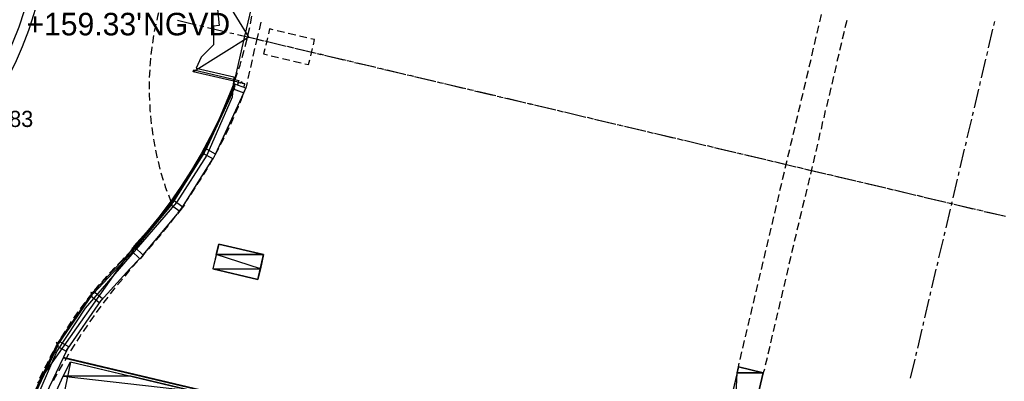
# Model space of a CAD drawing. Header units: feet. Extents: x -79 to 198, y -22 to 181.
# Tile 369 of 656: x 14 to 78, y 74 to 98. Entities that reach past the tile are written whole.
import ezdxf
from ezdxf.enums import TextEntityAlignment as Align

# ---------------------------------------------------------------- set-up
doc = ezdxf.new("R2010")
doc.units = ezdxf.units.FT
for name, color, linetype in [('A-AREA-COMUN', 252, 'CONTINUOUS'), ('A-LINEA', 7, 'CONTINUOUS'), ('A-MURO-CONCRETO', 8, 'CONTINUOUS'), ('A-TEXTO-PDF', 3, 'CONTINUOUS')]:
    doc.layers.add(name, color=color, linetype=linetype)

msp = doc.modelspace()

# ---------------------------------------------------------------- linework, layer by layer
at = {"layer": 'A-AREA-COMUN'}
msp.add_lwpolyline([(27.088, 100.0889), (27.328, 97.4933), (26.96, 97.4578), (26.96, 96.2489), (26.16, 95.4489), (25.84, 94.7378), (28.288, 94.1689), (28.192, 92.8533), (26.528, 89.0844), (24.56, 86.0089), (18.64, 79.1644), (16.8, 76.3733), (15.488, 73.3333), (15.328, 73.28), (14.24, 69.6889)], dxfattribs=at)
at = {"layer": 'A-LINEA'}
for p, q in [((27.0385, 100.3321), (29.2693, 96.7233)), ((24.6267, 97.8444), (25.84, 97.5511)), ((29.3733, 97.6044), (29.4667, 98.0978)), ((66.3467, 97.7378), (66.4533, 98.2178)), ((66.3467, 97.7378), (66.4533, 98.2178)), ((68.08, 97.8311), (67.96, 97.3511)), ((68.08, 97.8311), (67.96, 97.3511)), ((23.2267, 97.5911), (23.12, 97.1111)), ((26.08, 97.4978), (26.3333, 97.4311)), ((26.5733, 97.3778), (27.7867, 97.0844)), ((29.2, 96.8711), (29.32, 97.3644)), ((30.0533, 97.7244), (29.9333, 97.2311)), ((30.0533, 97.7244), (29.9333, 97.2311)), ((66.1733, 97.0044), (66.28, 97.4844)), ((66.1733, 97.0044), (66.28, 97.4844)), ((77.2933, 96.0444), (77.5733, 97.2578)), ((77.2933, 96.0444), (77.5733, 97.2578)), ((77.64, 97.4978), (77.6933, 97.7511)), ((77.64, 97.4978), (77.6933, 97.7511)), ((23.08, 96.8578), (23, 96.3644)), ((29.264, 96.7389), (25.6652, 94.4921)), ((28.0267, 97.0311), (28.28, 96.9778)), ((28.52, 96.9111), (29.7333, 96.6311)), ((28.6933, 96.8711), (29.5733, 96.6711)), ((28.6933, 96.8711), (29.5733, 96.6711)), ((29.0267, 96.1378), (29.1467, 96.6311)), ((29.8133, 96.6178), (30.0533, 96.5511)), ((29.8133, 96.6178), (30.0533, 96.5511)), ((29.9733, 96.5778), (30.2267, 96.5111)), ((30.48, 96.7111), (30.36, 96.2311)), ((30.48, 96.7111), (30.36, 96.2311)), ((31.5867, 97.0444), (31.0933, 97.1644)), ((31.5867, 97.0444), (31.0933, 97.1644)), ((32.32, 96.8711), (31.8267, 96.9911)), ((32.32, 96.8711), (31.8267, 96.9911)), ((33.04, 96.6978), (32.56, 96.8178)), ((33.04, 96.6978), (32.56, 96.8178)), ((33.5333, 96.5911), (33.2933, 96.6444)), ((33.5333, 96.5911), (33.2933, 96.6444)), ((33.4533, 96.2578), (33.5333, 96.5911)), ((33.4533, 96.2578), (33.5333, 96.5911)), ((66, 96.2711), (66.1067, 96.7644)), ((66, 96.2711), (66.1067, 96.7644)), ((67.9067, 97.1111), (67.7867, 96.6178)), ((67.9067, 97.1111), (67.7867, 96.6178)), ((28.8267, 95.4178), (28.96, 95.8978)), ((29.64, 96.0044), (29.5333, 95.5111)), ((29.64, 96.0044), (29.5333, 95.5111)), ((30.2933, 96.4978), (31.52, 96.2044)), ((30.2933, 96.4978), (31.52, 96.2044)), ((30.4667, 96.4578), (31.68, 96.1644)), ((31.76, 96.1511), (32, 96.0978)), ((31.76, 96.1511), (32, 96.0978)), ((31.92, 96.1111), (32.1733, 96.0578)), ((32.24, 96.0311), (33.4667, 95.7511)), ((32.24, 96.0311), (33.4667, 95.7511)), ((32.4133, 95.9911), (33.6267, 95.7111)), ((33.28, 95.5378), (33.4, 96.0178)), ((33.28, 95.5378), (33.4, 96.0178)), ((65.8267, 95.5378), (65.9333, 96.0311)), ((65.8267, 95.5378), (65.9333, 96.0311)), ((67.7333, 96.3778), (67.6133, 95.8844)), ((67.7333, 96.3778), (67.6133, 95.8844)), ((29.48, 95.2711), (29.3733, 94.7778)), ((29.48, 95.2711), (29.3733, 94.7778)), ((30.72, 95.5378), (31.2, 95.4311)), ((30.72, 95.5378), (31.2, 95.4311)), ((31.44, 95.3644), (31.9333, 95.2578)), ((31.44, 95.3644), (31.9333, 95.2578)), ((33.7067, 95.6844), (33.9467, 95.6311)), ((33.7067, 95.6844), (33.9467, 95.6311)), ((33.8667, 95.6578), (34.12, 95.5911)), ((34.1867, 95.5778), (35.4133, 95.2844)), ((34.1867, 95.5778), (35.4133, 95.2844)), ((34.36, 95.5378), (35.5733, 95.2444)), ((65.6533, 94.8178), (65.7733, 95.2978)), ((65.6533, 94.8178), (65.7733, 95.2978)), ((67.56, 95.6444), (67.44, 95.1644)), ((67.56, 95.6444), (67.44, 95.1644)), ((76.8267, 94.0978), (77.12, 95.3111)), ((76.8267, 94.0978), (77.12, 95.3111)), ((77.1733, 95.5511), (77.24, 95.8044)), ((77.1733, 95.5511), (77.24, 95.8044)), ((22.8267, 94.6178), (22.8, 94.1244)), ((32.1733, 95.1911), (32.6667, 95.0844)), ((32.1733, 95.1911), (32.6667, 95.0844)), ((35.6533, 95.2311), (35.8933, 95.1778)), ((35.6533, 95.2311), (35.8933, 95.1778)), ((35.8133, 95.1911), (36.0667, 95.1378)), ((36.1333, 95.1111), (37.36, 94.8311)), ((36.1333, 95.1111), (37.36, 94.8311)), ((36.3067, 95.0711), (37.52, 94.7911)), ((37.6, 94.7644), (37.84, 94.7111)), ((37.6, 94.7644), (37.84, 94.7111)), ((37.76, 94.7244), (38.0133, 94.6711)), ((38.08, 94.6578), (39.3067, 94.3644)), ((38.08, 94.6578), (39.3067, 94.3644)), ((38.2533, 94.6178), (39.4667, 94.3244)), ((67.3867, 94.9111), (67.28, 94.4311)), ((67.3867, 94.9111), (67.28, 94.4311)), ((28.3867, 93.9911), (28.5333, 94.4578)), ((29.3067, 94.5378), (29.2, 94.0578)), ((29.3067, 94.5378), (29.2, 94.0578)), ((39.5467, 94.3111), (39.7867, 94.2578)), ((39.5467, 94.3111), (39.7867, 94.2578)), ((39.7067, 94.2711), (39.96, 94.2178)), ((40.0267, 94.1911), (41.2533, 93.9111)), ((40.0267, 94.1911), (41.2533, 93.9111)), ((40.2, 94.1511), (41.4133, 93.8711)), ((65.48, 94.0844), (65.6, 94.5778)), ((65.48, 94.0844), (65.6, 94.5778)), ((67.2133, 94.1911), (67.1067, 93.6978)), ((67.2133, 94.1911), (67.1067, 93.6978)), ((22.8, 93.8711), (22.8, 93.3778)), ((28.1333, 93.2844), (28.3067, 93.7511)), ((28.3067, 93.5911), (28.3867, 93.5644)), ((28.3067, 93.5911), (28.3867, 93.5644)), ((28.5733, 93.8178), (28.5333, 93.6711)), ((28.5467, 93.6711), (28.5467, 93.6711)), ((28.5733, 93.8044), (28.5733, 93.8044)), ((28.7221, 93.765), (28.7461, 93.7799)), ((28.7467, 93.8311), (28.7333, 93.7911)), ((28.7467, 93.8178), (28.7467, 93.8178)), ((28.84, 93.8178), (28.76, 93.8311)), ((28.84, 93.7644), (28.8533, 93.8044)), ((28.84, 93.8044), (28.84, 93.8044)), ((28.8405, 93.7623), (28.8554, 93.7383)), ((28.8533, 93.7644), (28.8533, 93.7644)), ((29, 93.7244), (28.8533, 93.7511)), ((28.96, 93.5644), (28.96, 93.5644)), ((28.96, 93.1911), (29.0667, 93.4311)), ((28.96, 93.1911), (29.0667, 93.4311)), ((28.9733, 93.5644), (29, 93.7111)), ((28.9867, 93.7111), (28.9867, 93.7111)), ((29.1467, 93.8044), (29.0667, 93.4311)), ((29.1467, 93.8044), (29.0667, 93.4311)), ((41.4933, 93.8444), (41.7333, 93.7911)), ((41.4933, 93.8444), (41.7333, 93.7911)), ((41.6533, 93.8044), (41.8933, 93.7511)), ((41.9733, 93.7378), (43.1867, 93.4444)), ((41.9733, 93.7378), (43.1867, 93.4444)), ((42.1467, 93.6978), (43.36, 93.4044)), ((43.44, 93.3911), (43.68, 93.3378)), ((43.44, 93.3911), (43.68, 93.3378)), ((43.6, 93.3511), (43.84, 93.2978)), ((65.3067, 93.3511), (65.4267, 93.8444)), ((65.3067, 93.3511), (65.4267, 93.8444)), ((67.04, 93.4578), (66.9333, 92.9644)), ((67.04, 93.4578), (66.9333, 92.9644)), ((76.3733, 92.1511), (76.6533, 93.3644)), ((76.3733, 92.1511), (76.6533, 93.3644)), ((76.72, 93.6044), (76.7733, 93.8578)), ((76.72, 93.6044), (76.7733, 93.8578)), ((27.0933, 89.1511), (28.9333, 93.1244)), ((27.0933, 89.1511), (28.9333, 93.1244)), ((27.8667, 92.5778), (28.04, 93.0444)), ((28.6933, 92.4844), (28.8667, 92.9511)), ((28.6933, 92.4844), (28.8667, 92.9511)), ((43.92, 93.2711), (45.1333, 92.9911)), ((43.92, 93.2711), (45.1333, 92.9911)), ((44.0933, 93.2311), (45.3067, 92.9511)), ((45.3867, 92.9244), (45.6267, 92.8711)), ((45.3867, 92.9244), (45.6267, 92.8711)), ((45.5467, 92.8844), (45.7867, 92.8311)), ((45.8667, 92.8178), (47.08, 92.5244)), ((45.8667, 92.8178), (47.08, 92.5244)), ((46.04, 92.7778), (47.2533, 92.4844)), ((65.1333, 92.6311), (65.2533, 93.1111)), ((65.1333, 92.6311), (65.2533, 93.1111)), ((66.8667, 92.7244), (66.76, 92.2444)), ((66.8667, 92.7244), (66.76, 92.2444)), ((27.5733, 91.8844), (27.7733, 92.3511)), ((27.5733, 92.0044), (27.7467, 92.1644)), ((27.5733, 92.0044), (27.7467, 92.1644)), ((47.3333, 92.4711), (47.5733, 92.4044)), ((47.3333, 92.4711), (47.5733, 92.4044)), ((47.4933, 92.4311), (47.7333, 92.3778)), ((47.8133, 92.3511), (49.0267, 92.0711)), ((47.8133, 92.3511), (49.0267, 92.0711)), ((47.9867, 92.3111), (49.2, 92.0311)), ((64.96, 91.8978), (65.08, 92.3778)), ((64.96, 91.8978), (65.08, 92.3778)), ((22.88, 91.6311), (22.92, 91.1244)), ((28.3467, 91.8844), (27.48, 89.9911)), ((28.0933, 91.1111), (28.2933, 91.5644)), ((28.0933, 91.1111), (28.2933, 91.5644)), ((49.28, 92.0044), (49.52, 91.9511)), ((49.28, 92.0044), (49.52, 91.9511)), ((49.44, 91.9644), (49.68, 91.9111)), ((49.76, 91.8978), (50.9733, 91.6044)), ((49.76, 91.8978), (50.9733, 91.6044)), ((49.9333, 91.8578), (51.1467, 91.5644)), ((51.2267, 91.5511), (51.4667, 91.4844)), ((51.2267, 91.5511), (51.4667, 91.4844)), ((51.3867, 91.5111), (51.6267, 91.4444)), ((51.7067, 91.4311), (52.92, 91.1511)), ((51.7067, 91.4311), (52.92, 91.1511)), ((64.7867, 91.1644), (64.9067, 91.6578)), ((64.7867, 91.1644), (64.9067, 91.6578)), ((66.6933, 91.9911), (66.5867, 91.5111)), ((66.6933, 91.9911), (66.5867, 91.5111)), ((75.9067, 90.2044), (76.2, 91.4178)), ((75.9067, 90.2044), (76.2, 91.4178)), ((76.2533, 91.6578), (76.32, 91.9111)), ((76.2533, 91.6578), (76.32, 91.9111)), ((22.96, 90.8844), (23.0267, 90.3911)), ((26.96, 90.5244), (27.1733, 90.9778)), ((27.04, 90.8311), (27.2, 90.9911)), ((27.04, 90.8311), (27.2, 90.9911)), ((27.76, 90.4311), (27.9867, 90.8844)), ((27.76, 90.4311), (27.9867, 90.8844)), ((51.88, 91.3911), (53.0933, 91.1111)), ((53.1733, 91.0844), (53.4133, 91.0311)), ((53.1733, 91.0844), (53.4133, 91.0311)), ((53.3333, 91.0444), (53.5733, 90.9911)), ((53.6533, 90.9778), (54.8667, 90.6844)), ((53.6533, 90.9778), (54.8667, 90.6844)), ((53.8267, 90.9378), (55.04, 90.6444)), ((64.6133, 90.4311), (64.7333, 90.9244)), ((64.6133, 90.4311), (64.7333, 90.9244)), ((66.52, 91.2711), (66.4133, 90.7778)), ((66.52, 91.2711), (66.4133, 90.7778)), ((26.6133, 89.8578), (26.8533, 90.2978)), ((55.12, 90.6311), (55.36, 90.5644)), ((55.12, 90.6311), (55.36, 90.5644)), ((55.28, 90.5911), (55.52, 90.5244)), ((55.6, 90.5111), (56.8133, 90.2178)), ((55.6, 90.5111), (56.8133, 90.2178)), ((55.7733, 90.4711), (56.9867, 90.1911)), ((57.0667, 90.1644), (57.3067, 90.1111)), ((57.0667, 90.1644), (57.3067, 90.1111)), ((64.44, 89.7111), (64.56, 90.1911)), ((64.44, 89.7111), (64.56, 90.1911)), ((66.3467, 90.5378), (66.24, 90.0578)), ((66.3467, 90.5378), (66.24, 90.0578)), ((26.2667, 89.1911), (26.5067, 89.6311)), ((26.5067, 89.6711), (26.6667, 89.8178)), ((26.5067, 89.6711), (26.6667, 89.8178)), ((27.08, 89.1111), (27.3067, 89.5511)), ((27.08, 89.1111), (27.3067, 89.5511)), ((57.2267, 90.1244), (57.4667, 90.0711)), ((57.5467, 90.0578), (58.76, 89.7644)), ((57.5467, 90.0578), (58.76, 89.7644)), ((57.72, 90.0178), (58.9333, 89.7244)), ((59.0133, 89.7111), (59.2533, 89.6444)), ((59.0133, 89.7111), (59.2533, 89.6444)), ((59.1733, 89.6711), (59.4133, 89.6044)), ((59.4933, 89.5911), (60.7067, 89.2978)), ((59.4933, 89.5911), (60.7067, 89.2978)), ((59.6533, 89.5511), (60.88, 89.2578)), ((66.1867, 89.8044), (66.0667, 89.3244)), ((66.1867, 89.8044), (66.0667, 89.3244)), ((75.8, 89.7111), (75.8533, 89.9644)), ((75.8, 89.7111), (75.8533, 89.9644)), ((25.8933, 88.5378), (26.1467, 88.9778)), ((60.9467, 89.2444), (61.2, 89.1911)), ((60.9467, 89.2444), (61.2, 89.1911)), ((61.12, 89.2044), (61.36, 89.1511)), ((61.44, 89.1244), (62.6533, 88.8444)), ((61.44, 89.1244), (62.6533, 88.8444)), ((61.6, 89.0844), (62.8267, 88.8044)), ((64.2667, 88.9778), (64.3867, 89.4578)), ((64.2667, 88.9778), (64.3867, 89.4578)), ((66.0133, 89.0844), (65.8933, 88.5911)), ((66.0133, 89.0844), (65.8933, 88.5911)), ((75.4533, 88.2578), (75.7333, 89.4711)), ((75.4533, 88.2578), (75.7333, 89.4711)), ((23.3733, 88.6711), (23.4933, 88.1911)), ((24.96, 85.7244), (26.9333, 88.8578)), ((24.96, 85.7244), (26.9333, 88.8578)), ((25.6, 88.1378), (25.84, 88.3778)), ((25.6, 88.1378), (25.84, 88.3778)), ((26.32, 87.8044), (26.5733, 88.2311)), ((26.32, 87.8044), (26.5733, 88.2311)), ((62.8933, 88.7911), (63.1467, 88.7244)), ((62.8933, 88.7911), (63.1467, 88.7244)), ((63.0667, 88.7511), (63.3067, 88.6844)), ((63.3867, 88.6711), (64.6, 88.3778)), ((63.3867, 88.6711), (64.6, 88.3778)), ((63.5467, 88.6311), (64.7733, 88.3378)), ((64.0933, 88.2444), (64.2133, 88.7378)), ((64.0933, 88.2444), (64.2133, 88.7378)), ((64.84, 88.3244), (65.0933, 88.2711)), ((64.84, 88.3244), (65.0933, 88.2711)), ((65.0133, 88.2844), (65.2533, 88.2311)), ((65.84, 88.3511), (65.72, 87.8578)), ((65.84, 88.3511), (65.72, 87.8578)), ((23.56, 87.9511), (23.7067, 87.4711)), ((25.1067, 87.2578), (25.3733, 87.6844)), ((25.92, 87.1778), (26.2, 87.5911)), ((25.92, 87.1778), (26.2, 87.5911)), ((63.92, 87.5111), (64.04, 88.0044)), ((63.92, 87.5111), (64.04, 88.0044)), ((65.3333, 88.2044), (66.5467, 87.9244)), ((65.3333, 88.2044), (66.5467, 87.9244)), ((65.4933, 88.1644), (66.72, 87.8844)), ((65.6667, 87.6178), (65.5467, 87.1378)), ((65.6667, 87.6178), (65.5467, 87.1378)), ((66.7867, 87.8578), (67.04, 87.8044)), ((66.7867, 87.8578), (67.04, 87.8044)), ((66.96, 87.8311), (67.2, 87.7644)), ((67.28, 87.7511), (68.4933, 87.4578)), ((67.28, 87.7511), (68.4933, 87.4578)), ((67.44, 87.7111), (68.6667, 87.4178)), ((75.3333, 87.7644), (75.3867, 88.0178)), ((75.3333, 87.7644), (75.3867, 88.0178)), ((63.7467, 86.7911), (63.8667, 87.2711)), ((63.7467, 86.7911), (63.8667, 87.2711)), ((68.7333, 87.4044), (68.9867, 87.3511)), ((68.7333, 87.4044), (68.9867, 87.3511)), ((68.9067, 87.3644), (69.1467, 87.3111)), ((69.2267, 87.2844), (70.44, 87.0044)), ((69.2267, 87.2844), (70.44, 87.0044)), ((69.3867, 87.2444), (70.6133, 86.9644)), ((74.9867, 86.3111), (75.28, 87.5244)), ((74.9867, 86.3111), (75.28, 87.5244)), ((24.04, 86.5244), (24.2, 86.0844)), ((24.2667, 86.0311), (24.5467, 86.4311)), ((24.56, 86.4978), (24.8, 86.7244)), ((24.56, 86.4978), (24.8, 86.7244)), ((25.0933, 85.9244), (25.3733, 86.3378)), ((25.0933, 85.9244), (25.3733, 86.3378)), ((63.5867, 86.0578), (63.6933, 86.5378)), ((63.5867, 86.0578), (63.6933, 86.5378)), ((65.4933, 86.8844), (65.3733, 86.4044)), ((65.4933, 86.8844), (65.3733, 86.4044)), ((70.68, 86.9378), (70.9333, 86.8844)), ((70.68, 86.9378), (70.9333, 86.8844)), ((70.8533, 86.8978), (71.0933, 86.8444)), ((71.1733, 86.8311), (72.3867, 86.5378)), ((71.1733, 86.8311), (72.3867, 86.5378)), ((71.3333, 86.7911), (72.56, 86.4978)), ((72.6267, 86.4844), (72.88, 86.4311)), ((72.6267, 86.4844), (72.88, 86.4311)), ((72.8, 86.4444), (73.04, 86.3911)), ((73.12, 86.3644), (74.3333, 86.0844)), ((73.12, 86.3644), (74.3333, 86.0844)), ((73.28, 86.3244), (74.5067, 86.0444)), ((23.8133, 85.4311), (24.1067, 85.8311)), ((25.0933, 85.8578), (24.6267, 85.2844)), ((25.0933, 85.8578), (24.6267, 85.2844)), ((63.4133, 85.3244), (63.52, 85.8178)), ((63.4133, 85.3244), (63.52, 85.8178)), ((65.32, 86.1644), (65.2, 85.6711)), ((65.32, 86.1644), (65.2, 85.6711)), ((74.5733, 86.0178), (74.8267, 85.9644)), ((74.5733, 86.0178), (74.8267, 85.9644)), ((74.7467, 85.9778), (74.9867, 85.9244)), ((74.88, 85.8178), (74.9333, 86.0711)), ((74.88, 85.8178), (74.9333, 86.0711)), ((75.0667, 85.9111), (76.28, 85.6178)), ((75.0667, 85.9111), (76.28, 85.6178)), ((75.2267, 85.8711), (76.44, 85.5778)), ((22.4, 82.6178), (24.6267, 85.2844)), ((22.4, 82.6178), (24.6267, 85.2844)), ((24.2, 84.7244), (24.4933, 85.1244)), ((24.2, 84.7244), (24.4933, 85.1244)), ((24.88, 85.5911), (24.8933, 85.6044)), ((24.88, 85.5911), (24.8933, 85.6044)), ((63.24, 84.5911), (63.3467, 85.0844)), ((63.24, 84.5911), (63.3467, 85.0844)), ((65.1467, 85.4311), (65.0267, 84.9378)), ((65.1467, 85.4311), (65.0267, 84.9378)), ((74.5333, 84.3644), (74.8133, 85.5778)), ((74.5333, 84.3644), (74.8133, 85.5778)), ((76.52, 85.5644), (76.7733, 85.5111)), ((76.52, 85.5644), (76.7733, 85.5111)), ((76.6933, 85.5244), (76.9333, 85.4711)), ((77.0133, 85.4444), (78.2267, 85.1644)), ((77.0133, 85.4444), (78.2267, 85.1644)), ((77.1733, 85.4044), (78.3867, 85.1244)), ((22.8667, 84.2578), (23.1867, 84.6444)), ((23.7333, 84.1378), (24.04, 84.5244)), ((23.7333, 84.1378), (24.04, 84.5244)), ((64.9733, 84.6978), (64.8533, 84.2178)), ((64.9733, 84.6978), (64.8533, 84.2178)), ((22.3467, 83.7111), (22.88, 84.2178)), ((22.3467, 83.7111), (22.88, 84.2178)), ((63.0667, 83.8711), (63.1733, 84.3511)), ((63.0667, 83.8711), (63.1733, 84.3511)), ((64.8, 83.9644), (64.68, 83.4844)), ((64.8, 83.9644), (64.68, 83.4844)), ((74.4133, 83.8711), (74.4667, 84.1244)), ((74.4133, 83.8711), (74.4667, 84.1244)), ((21.8067, 83.1632), (15.5347, 74.2893)), ((21.8067, 83.1632), (15.5347, 74.2893)), ((21.88, 83.1378), (22.2133, 83.5111)), ((22.76, 82.9911), (23.08, 83.3644)), ((22.76, 82.9911), (23.08, 83.3644)), ((62.8933, 83.1378), (63, 83.6178)), ((62.8933, 83.1378), (63, 83.6178)), ((64.6267, 83.2444), (64.5067, 82.7511)), ((64.6267, 83.2444), (64.5067, 82.7511)), ((74.0667, 82.4178), (74.36, 83.6311)), ((74.0667, 82.4178), (74.36, 83.6311)), ((21.3467, 82.6044), (21.7067, 82.9511)), ((22.4133, 82.6044), (22.2, 82.3644)), ((22.4133, 82.6044), (22.2, 82.3644)), ((22.4133, 82.6044), (22.5867, 82.8044)), ((22.4133, 82.6044), (22.5867, 82.8044)), ((62.72, 82.4044), (62.8267, 82.8978)), ((62.72, 82.4044), (62.8267, 82.8978)), ((64.4533, 82.5111), (64.3333, 82.0178)), ((64.4533, 82.5111), (64.3333, 82.0178)), ((21, 82.2311), (20.7333, 81.9778)), ((21, 82.2311), (21.1733, 82.4178)), ((21.5467, 81.7244), (22.1733, 82.3644)), ((21.5467, 81.7244), (22.1733, 82.3644)), ((22.0267, 82.1911), (21.6933, 81.8178)), ((22.0267, 82.1911), (21.6933, 81.8178)), ((62.5467, 81.6711), (62.6533, 82.1644)), ((62.5467, 81.6711), (62.6533, 82.1644)), ((73.96, 81.9244), (74.0133, 82.1778)), ((73.96, 81.9244), (74.0133, 82.1778)), ((19.6667, 79.6578), (21.5467, 81.7244)), ((19.6667, 79.6578), (21.5467, 81.7244)), ((20.0533, 81.2444), (19.72, 80.8711)), ((62.3733, 80.9511), (62.4933, 81.4311)), ((62.3733, 80.9511), (62.4933, 81.4311)), ((64.28, 81.7778), (64.1733, 81.2978)), ((64.28, 81.7778), (64.1733, 81.2978)), ((73.6133, 80.4711), (73.8933, 81.6844)), ((73.6133, 80.4711), (73.8933, 81.6844)), ((21.0533, 81.0444), (20.7333, 80.6711)), ((21.0533, 81.0444), (20.7333, 80.6711)), ((62.2, 80.2178), (62.32, 80.6978)), ((62.2, 80.2178), (62.32, 80.6978)), ((64.1067, 81.0444), (64, 80.5644)), ((64.1067, 81.0444), (64, 80.5644)), ((20.5733, 80.4711), (20.2667, 80.0844)), ((20.5733, 80.4711), (20.2667, 80.0844)), ((62.0267, 79.4844), (62.1467, 79.9778)), ((62.0267, 79.4844), (62.1467, 79.9778)), ((63.9333, 80.3244), (63.8267, 79.8311)), ((63.9333, 80.3244), (63.8267, 79.8311)), ((73.4933, 79.9911), (73.5467, 80.2311)), ((73.4933, 79.9911), (73.5467, 80.2311)), ((18.6133, 79.5244), (18.3067, 79.1244)), ((18.7067, 79.5911), (19, 79.8711)), ((18.7067, 79.5911), (19, 79.8711)), ((19.6533, 79.2844), (19.36, 78.8844)), ((19.6533, 79.2844), (19.36, 78.8844)), ((63.76, 79.5911), (63.6533, 79.0978)), ((63.76, 79.5911), (63.6533, 79.0978)), ((73.1467, 78.5244), (73.44, 79.7378)), ((73.1467, 78.5244), (73.44, 79.7378)), ((18.16, 78.9244), (17.88, 78.5111)), ((61.8533, 78.7511), (61.9733, 79.2444)), ((61.8533, 78.7511), (61.9733, 79.2444)), ((63.5867, 78.8578), (63.48, 78.3778)), ((63.5867, 78.8578), (63.48, 78.3778)), ((18.7867, 78.0578), (18.5067, 77.6578)), ((18.7867, 78.0578), (18.5067, 77.6578)), ((61.68, 78.0311), (61.8, 78.5111)), ((61.68, 78.0311), (61.8, 78.5111)), ((63.4133, 78.1244), (63.3067, 77.6444)), ((63.4133, 78.1244), (63.3067, 77.6444)), ((73.04, 78.0444), (73.0933, 78.2844)), ((73.04, 78.0444), (73.0933, 78.2844)), ((17.3333, 77.6711), (17.0667, 77.2444)), ((17.4, 77.6844), (17.6933, 77.9644)), ((17.4, 77.6844), (17.6933, 77.9644)), ((61.5067, 77.2978), (61.6267, 77.7778)), ((61.5067, 77.2978), (61.6267, 77.7778)), ((63.24, 77.4044), (63.1333, 76.9111)), ((63.24, 77.4044), (63.1333, 76.9111)), ((72.6933, 76.5778), (72.9733, 77.7911)), ((72.6933, 76.5778), (72.9733, 77.7911)), ((16.9333, 77.0311), (16.6933, 76.5911)), ((17.96, 76.8178), (17.6933, 76.3911)), ((17.96, 76.8178), (17.6933, 76.3911)), ((61.3333, 76.5644), (61.4533, 77.0578)), ((61.3333, 76.5644), (61.4533, 77.0578)), ((16.52, 76.1778), (16.68, 76.3378)), ((16.52, 76.1778), (16.68, 76.3378)), ((17.56, 76.1778), (17.3067, 75.7511)), ((17.56, 76.1778), (17.3067, 75.7511)), ((61.16, 75.8311), (61.28, 76.3244)), ((61.16, 75.8311), (61.28, 76.3244)), ((63.08, 76.6711), (62.96, 76.1778)), ((63.08, 76.6711), (62.96, 76.1778)), ((72.5733, 76.0978), (72.6267, 76.3378)), ((72.5733, 76.0978), (72.6267, 76.3378)), ((17.6891, 75.6643), (14.9075, 62.6253)), ((17.6891, 75.6643), (14.9075, 62.6253)), ((16.2267, 75.7111), (16, 75.2711)), ((37.4267, 71.1911), (17.24, 75.9644)), ((17.6933, 75.6711), (32.8, 72.0978)), ((17.6933, 75.6711), (32.8, 72.0978)), ((61.0533, 75.3511), (61.1067, 75.5911)), ((61.0533, 75.3511), (61.1067, 75.5911)), ((62.9067, 75.9378), (62.7867, 75.4578)), ((62.9067, 75.9378), (62.7867, 75.4578)), ((72.2267, 74.6311), (72.52, 75.8444)), ((72.2267, 74.6311), (72.52, 75.8444)), ((15.8933, 75.0444), (15.68, 74.5911)), ((15.9467, 74.9778), (16.1067, 75.1378)), ((15.9467, 74.9778), (16.1067, 75.1378)), ((16.8, 74.8844), (16.56, 74.4444)), ((16.8, 74.8844), (16.56, 74.4444)), ((62.7333, 75.2044), (62.6667, 74.9644)), ((62.7333, 75.2044), (62.6667, 74.9644))]:
    msp.add_line(p, q, dxfattribs=at)
for points in [[(12.4667, 93.4044), (13.0133, 94.3778), (13.5067, 95.3778), (13.9467, 96.3911), (14.3467, 97.4178), (14.7067, 98.4711), (15.0133, 99.5378), (15.2667, 100.6178), (15.4667, 101.7111), (15.6267, 102.8178), (15.7333, 103.9244), (15.7867, 105.0311), (15.7867, 106.1378), (15.7467, 107.2444)], [(13.04, 93.0711), (13.6, 94.0711), (14.1067, 95.0844), (14.56, 96.1378), (14.9733, 97.1911), (15.3333, 98.2711), (15.6533, 99.3778), (15.92, 100.4844), (16.1333, 101.6044), (16.2933, 102.7378), (16.4, 103.8711), (16.4533, 105.0044), (16.4533, 106.1511), (16.4133, 107.2844)], [(29.7333, 100.0044), (28.9733, 96.8044), (28.2667, 93.6711), (27.8, 92.5244), (27.3067, 91.3911), (26.76, 90.2711), (26.1733, 89.1778), (25.5333, 88.1111), (24.8667, 87.0711), (24.16, 86.0444), (23.4133, 85.0578), (22.6267, 84.0978), (21.8, 83.1778)], [(29.7333, 100.0044), (28.9733, 96.8044), (28.2667, 93.6711), (27.8, 92.5244), (27.3067, 91.3911), (26.76, 90.2711), (26.1733, 89.1778), (25.5333, 88.1111), (24.8667, 87.0711), (24.16, 86.0444), (23.4133, 85.0578), (22.6267, 84.0978), (21.8, 83.1778)], [(23.4, 98.3244), (23.3333, 98.0844), (23.28, 97.8444)], [(30.8533, 97.2178), (30.6133, 97.2844), (30.5333, 96.9511)], [(30.8533, 97.2178), (30.6133, 97.2844), (30.5333, 96.9511)], [(29.88, 96.9911), (29.7867, 96.6178), (29.7067, 96.2444)], [(29.88, 96.9911), (29.7867, 96.6178), (29.7067, 96.2444)], [(22.9733, 96.1111), (22.96, 96.0844), (22.9067, 95.6178)], [(30.3067, 95.9778), (30.2267, 95.6578), (30.4667, 95.6044)], [(30.3067, 95.9778), (30.2267, 95.6578), (30.4667, 95.6044)], [(22.88, 95.3778), (22.8533, 95.0711), (22.84, 94.8711)], [(32.9067, 95.0178), (33.1467, 94.9644), (33.2267, 95.2844)], [(32.9067, 95.0178), (33.1467, 94.9644), (33.2267, 95.2844)], [(28.5733, 93.8178), (25.6533, 94.4978), (25.6933, 94.6311), (28.6133, 93.9378), (28.5733, 93.8178)], [(28.6133, 94.6978), (28.6933, 94.9378), (28.76, 95.1778)], [(26.4533, 89.3644), (28.36, 93.4711), (28.28, 93.5111), (26.3867, 89.3911), (26.4533, 89.3644)], [(26.4533, 89.3644), (28.36, 93.4711), (28.28, 93.5111), (26.3867, 89.3911), (26.4533, 89.3644)], [(28.3067, 93.5644), (28.2267, 93.5911), (28.2133, 93.5511), (28.2933, 93.5244), (28.24, 93.3911), (28.9467, 93.1244), (29.0667, 93.4311), (28.36, 93.6978), (28.3067, 93.5644)], [(28.3067, 93.5644), (28.2267, 93.5911), (28.2133, 93.5511), (28.2933, 93.5244), (28.24, 93.3911), (28.9467, 93.1244), (29.0667, 93.4311), (28.36, 93.6978), (28.3067, 93.5644)], [(28.5467, 93.6578), (28.5733, 93.6578), (28.5467, 93.6711), (28.5733, 93.8044), (28.72, 93.7778)], [(28.5733, 93.8178), (28.72, 93.7911), (28.72, 93.7911)], [(28.7467, 93.7911), (28.7467, 93.8178), (28.84, 93.8044), (28.84, 93.7778)], [(28.8533, 93.7511), (28.9867, 93.7111), (28.96, 93.5644), (28.9333, 93.5778), (28.9333, 93.5644), (28.96, 93.5644)], [(22.7867, 93.1244), (22.7867, 93.0311), (22.8133, 92.6311)], [(28.9867, 93.2578), (29, 93.2844), (29.0133, 93.2978)], [(28.9867, 93.2578), (29, 93.2844), (29.0133, 93.2978)], [(22.8267, 92.3778), (22.84, 92.0178), (22.8533, 91.8711)], [(28.4, 91.8044), (28.5867, 92.2444), (28.6, 92.2578)], [(28.4, 91.8044), (28.5867, 92.2444), (28.6, 92.2578)], [(27.28, 91.2044), (27.3867, 91.4311), (27.48, 91.6578)], [(23.0667, 90.1378), (23.0933, 89.9911), (23.16, 89.6444)], [(27.4267, 89.7644), (27.52, 89.9244), (27.6533, 90.2178)], [(27.4267, 89.7644), (27.52, 89.9244), (27.6533, 90.2178)], [(26.3733, 89.3778), (26.2933, 89.4178), (26.28, 89.3778), (26.3467, 89.3378), (26.28, 89.2178), (26.9467, 88.8578), (27.1067, 89.1511), (26.44, 89.5111), (26.3733, 89.3778)], [(26.3733, 89.3778), (26.2933, 89.4178), (26.28, 89.3778), (26.3467, 89.3378), (26.28, 89.2178), (26.9467, 88.8578), (27.1067, 89.1511), (26.44, 89.5111), (26.3733, 89.3778)], [(23.2133, 89.4044), (23.2933, 88.9911), (23.3067, 88.9111)], [(24.36, 86.0178), (26.4133, 89.2844), (26.3467, 89.3244), (24.2933, 86.0711), (24.36, 86.0178)], [(24.36, 86.0178), (26.4133, 89.2844), (26.3467, 89.3244), (24.2933, 86.0711), (24.36, 86.0178)], [(26.7067, 88.4578), (26.9067, 88.8044), (26.96, 88.8844)], [(26.7067, 88.4578), (26.9067, 88.8044), (26.96, 88.8844)], [(27.0133, 88.9778), (27.0267, 89.0044), (27.04, 89.0178)], [(27.0133, 88.9778), (27.0267, 89.0044), (27.04, 89.0178)], [(25.5067, 87.8978), (25.64, 88.0978), (25.7733, 88.3244)], [(23.7867, 87.2311), (23.84, 87.0311), (23.9467, 86.7511)], [(24.6933, 86.6444), (24.9733, 87.0444), (24.9733, 87.0578)], [(25.52, 86.5378), (25.5733, 86.6178), (25.7867, 86.9644)], [(25.52, 86.5378), (25.5733, 86.6178), (25.7867, 86.9644)], [(21.84, 82.9778), (24.3067, 85.9378), (24.24, 85.9911), (21.7733, 83.0311), (21.84, 82.9778)], [(21.84, 82.9778), (24.3067, 85.9378), (24.24, 85.9911), (21.7733, 83.0311), (21.84, 82.9778)], [(24.28, 86.0444), (24.2133, 86.0978), (24.1867, 86.0578), (24.2533, 86.0178), (24.1733, 85.8978), (24.7733, 85.4578), (24.9733, 85.7244), (24.36, 86.1644), (24.28, 86.0444)], [(24.28, 86.0444), (24.2133, 86.0978), (24.1867, 86.0578), (24.2533, 86.0178), (24.1733, 85.8978), (24.7733, 85.4578), (24.9733, 85.7244), (24.36, 86.1644), (24.28, 86.0444)], [(24.6533, 85.3244), (24.84, 85.5778), (24.9467, 85.7244)], [(24.6533, 85.3244), (24.84, 85.5778), (24.9467, 85.7244)], [(23.3467, 84.8311), (23.5067, 85.0311), (23.6533, 85.2311)], [(22.3733, 83.6978), (22.7067, 84.0578), (22.7067, 84.0711)], [(23.2533, 83.5511), (23.2533, 83.5644), (23.5733, 83.9378)], [(23.2533, 83.5511), (23.2533, 83.5644), (23.5733, 83.9378)], [(21.76, 83.0178), (21.7067, 83.0711), (21.68, 83.0444), (21.7333, 82.9911), (21.64, 82.8844), (22.1867, 82.3644), (22.4133, 82.6044), (21.8667, 83.1244), (21.76, 83.0178)], [(21.76, 83.0178), (21.7067, 83.0711), (21.68, 83.0444), (21.7333, 82.9911), (21.64, 82.8844), (22.1867, 82.3644), (22.4133, 82.6044), (21.8667, 83.1244), (21.76, 83.0178)], [(29.8533, 81.0178), (30.2267, 82.6444), (27.3067, 83.3244), (26.9333, 81.7111), (29.8533, 81.0178)], [(29.8533, 81.0178), (30.2267, 82.6444), (27.3067, 83.3244), (26.9333, 81.7111), (29.8533, 81.0178)], [(19.16, 80.0978), (21.7867, 82.9111), (21.72, 82.9778), (19.1067, 80.1511), (19.16, 80.0978)], [(19.16, 80.0978), (21.7867, 82.9111), (21.72, 82.9778), (19.1067, 80.1511), (19.16, 80.0978)], [(22.2933, 82.4844), (22.3067, 82.4978), (22.3067, 82.5111)], [(22.2933, 82.4844), (22.3067, 82.4978), (22.3067, 82.5111)], [(20.56, 81.7911), (20.24, 81.4578), (20.2133, 81.4311)], [(21.5333, 81.6311), (21.52, 81.6178), (21.2133, 81.2444)], [(21.5333, 81.6311), (21.52, 81.6178), (21.2133, 81.2444)], [(19.5467, 80.6844), (19.5067, 80.6444), (19.2267, 80.2978)], [(16.9333, 76.8711), (19.12, 80.0444), (19.0533, 80.0844), (16.8667, 76.9111), (16.9333, 76.8711)], [(16.9333, 76.8711), (19.12, 80.0444), (19.0533, 80.0844), (16.8667, 76.9111), (16.9333, 76.8711)], [(19.0667, 80.1111), (18.8133, 79.7911), (18.76, 79.7244)], [(19.08, 80.1378), (19.0267, 80.1911), (19, 80.1511), (19.0667, 80.1111), (18.9733, 79.9911), (19.5467, 79.5244), (19.76, 79.7778), (19.1733, 80.2444), (19.08, 80.1378)], [(19.08, 80.1378), (19.0267, 80.1911), (19, 80.1511), (19.0667, 80.1111), (18.9733, 79.9911), (19.5467, 79.5244), (19.76, 79.7778), (19.1733, 80.2444), (19.08, 80.1378)], [(14.8533, 69.6578), (15.8533, 73.0578), (17.4933, 76.4978), (19.6667, 79.6578)], [(14.8533, 69.6578), (15.8533, 73.0578), (17.4933, 76.4978), (19.6667, 79.6578)], [(20.1067, 79.8844), (19.8533, 79.5511), (19.8, 79.4844)], [(20.1067, 79.8844), (19.8533, 79.5511), (19.8, 79.4844)], [(19.2133, 78.6844), (19.0667, 78.4711), (18.92, 78.2711)], [(19.2133, 78.6844), (19.0667, 78.4711), (18.92, 78.2711)], [(17.7333, 78.2978), (17.5467, 78.0178), (17.4667, 77.8844)], [(18.36, 77.4444), (18.32, 77.3778), (18.0933, 77.0311)], [(18.36, 77.4444), (18.32, 77.3778), (18.0933, 77.0311)], [(15.2533, 73.3244), (16.9067, 76.8044), (16.8267, 76.8444), (15.1733, 73.3644), (15.2533, 73.3244)], [(15.2533, 73.3244), (16.9067, 76.8044), (16.8267, 76.8444), (15.1733, 73.3644), (15.2533, 73.3244)], [(16.8533, 76.8978), (16.7867, 76.9378), (16.76, 76.8978), (16.84, 76.8578), (16.76, 76.7378), (17.4133, 76.3644), (17.5733, 76.6444), (16.9333, 77.0178), (16.8533, 76.8978)], [(16.8533, 76.8978), (16.7867, 76.9378), (16.76, 76.8978), (16.84, 76.8578), (16.76, 76.7378), (17.4133, 76.3644), (17.5733, 76.6444), (16.9333, 77.0178), (16.8533, 76.8978)], [(16.5733, 76.3778), (16.4267, 76.1378), (16.3333, 75.9378)], [(17.1733, 75.5378), (16.92, 75.1111), (16.92, 75.0978)], [(17.1733, 75.5378), (16.92, 75.1111), (16.92, 75.0978)], [(37.0533, 69.8578), (37.36, 71.1511), (17.2267, 75.9244)], [(60.44, 65.5644), (62.6667, 74.9644), (61.0533, 75.3511), (58.8267, 65.9378), (60.44, 65.5644)], [(60.44, 65.5644), (62.6667, 74.9644), (61.0533, 75.3511), (58.8267, 65.9378), (60.44, 65.5644)]]:
    msp.add_lwpolyline(points, dxfattribs=at)
at = {"layer": 'A-MURO-CONCRETO'}
for points in [[(27.3067, 83.3244), (30.2267, 82.6444), (27.1467, 82.6444), (27.3067, 83.3244), (27.3067, 83.3244)], [(27.3067, 83.3244), (30.2267, 82.6444), (27.1467, 82.6444), (27.3067, 83.3244), (27.3067, 83.3244)], [(27.1467, 82.6444), (26.9333, 81.7111), (30.0133, 81.7111), (27.1467, 82.6444)], [(27.1467, 82.6444), (26.9333, 81.7111), (30.0133, 81.7111), (27.1467, 82.6444)], [(27.1467, 82.6444), (30.2267, 82.6444), (30.0133, 81.7111), (27.1467, 82.6444), (27.1467, 82.6444)], [(27.1467, 82.6444), (30.2267, 82.6444), (30.0133, 81.7111), (27.1467, 82.6444), (27.1467, 82.6444)], [(26.9333, 81.7111), (30.0133, 81.7111), (29.8533, 81.0178), (26.9333, 81.7111), (26.9333, 81.7111)], [(26.9333, 81.7111), (30.0133, 81.7111), (29.8533, 81.0178), (26.9333, 81.7111), (26.9333, 81.7111)], [(17.6933, 75.6711), (21.6, 74.7511), (17.2133, 74.7511), (17.6933, 75.6711), (17.6933, 75.6711)], [(17.6933, 75.6711), (21.6, 74.7511), (17.2133, 74.7511), (17.6933, 75.6711), (17.6933, 75.6711)], [(60.96, 74.9644), (58.8267, 65.9378), (60.5333, 65.9378), (60.96, 74.9644)], [(60.96, 74.9644), (58.8267, 65.9378), (60.5333, 65.9378), (60.96, 74.9644)], [(60.96, 74.9644), (62.6667, 74.9644), (60.5333, 65.9378), (60.96, 74.9644), (60.96, 74.9644)], [(60.96, 74.9644), (62.6667, 74.9644), (60.5333, 65.9378), (60.96, 74.9644), (60.96, 74.9644)], [(61.0533, 75.3511), (62.6667, 74.9644), (60.96, 74.9644), (61.0533, 75.3511), (61.0533, 75.3511)], [(61.0533, 75.3511), (62.6667, 74.9644), (60.96, 74.9644), (61.0533, 75.3511), (61.0533, 75.3511)], [(17.2133, 74.7511), (25.6, 73.8044), (16.7867, 73.8044), (17.2133, 74.7511), (17.2133, 74.7511)], [(17.2133, 74.7511), (25.6, 73.8044), (16.7867, 73.8044), (17.2133, 74.7511), (17.2133, 74.7511)], [(21.6, 74.7511), (17.2133, 74.7511), (25.6, 73.8044), (21.6, 74.7511)], [(21.6, 74.7511), (17.2133, 74.7511), (25.6, 73.8044), (21.6, 74.7511)]]:
    msp.add_lwpolyline(points, dxfattribs=at)

# ---------------------------------------------------------------- texts
at = {"layer": 'A-TEXTO-PDF'}
for s, height, p in [("+159.33'", 1.463, (18.5719, 96.8614)), ('NGVD', 1.463, (25.2275, 96.8614)), ('+161.83', 1.048, (12.7124, 90.9176))]:
    msp.add_text(s, height=height, dxfattribs=at).set_placement(p, align=Align.CENTER)

doc.saveas('drawing.dxf')
